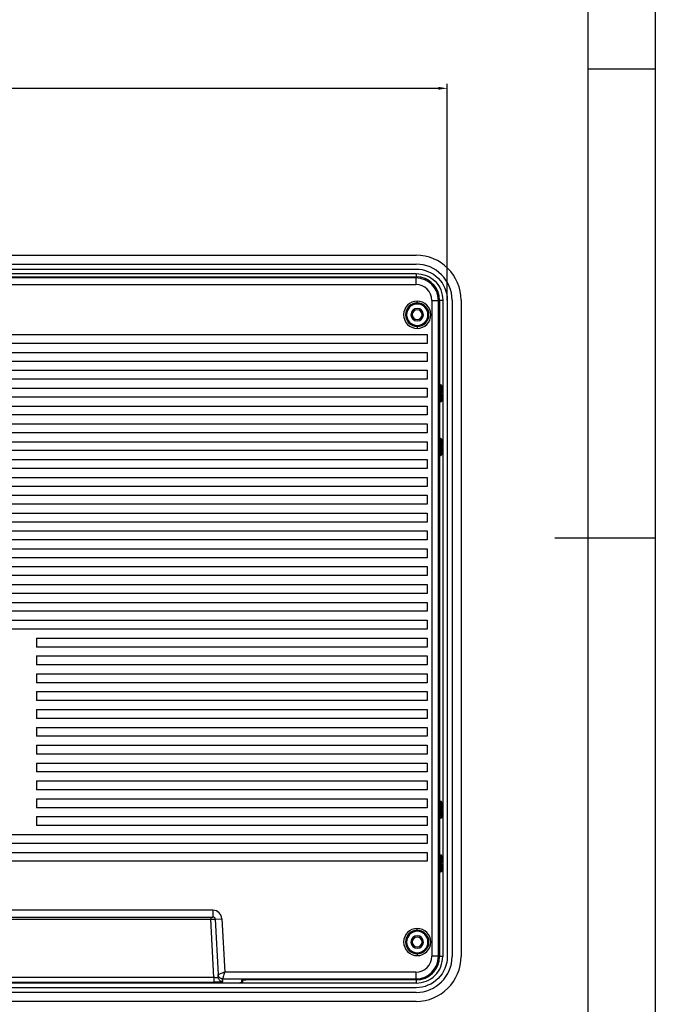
# Model space of a CAD drawing. Header units: millimetres. Extents: x -1063 to 345, y 512 to 8005.
# Tile 396 of 397: x -314 to -172, y 7585 to 7806. Entities that reach past the tile are written whole.
import ezdxf

# ---------------------------------------------------------------- set-up
doc = ezdxf.new("R2010")
doc.units = ezdxf.units.MM
doc.header["$LTSCALE"] = 5
doc.header["$PDSIZE"] = -1
doc.layers.add('标注线', color=3, linetype='Continuous')
doc.dimstyles.new('ISO-25$0', dxfattribs={"dimtxt": 7, "dimasz": 1.5, "dimexe": 0.3, "dimexo": 0.2, "dimgap": 0.2, "dimtad": 0, "dimzin": 1, "dimdsep": 46, "dimtxsty": 'Standard', "dimcen": 0.5, "dimadec": 0, "dimazin": 0, "dimtp": 1.2, "dimtm": 1.2, "dimtfac": 1, "dimtmove": 0, "dimatfit": 3, "dimfxl": 1, "dimtolj": 1, "dimarcsym": 0})

# ---------------------------------------------------------------- blocks, each defined once
blk = doc.blocks.new('*D805')
at = {"color": 0, "lineweight": -2}
for p, q in [((-472.41, 7743.01), (-472.41, 7791.49)), ((-218.41, 7743.01), (-218.41, 7791.49)), ((-470.41, 7790.49), (-220.41, 7790.49))]:
    blk.add_line(p, q, dxfattribs=at)
at = {"color": 0}
for points in [[(-470.41, 7790.82), (-470.41, 7790.16), (-472.41, 7790.49)], [(-220.41, 7790.82), (-220.41, 7790.16), (-218.41, 7790.49)]]:
    blk.add_solid(points, dxfattribs=at)
at = {"layer": 'Defpoints', "color": 0}
for p in [(-218.41, 7790.49), (-472.41, 7743.01), (-218.41, 7743.01)]:
    blk.add_point(p, dxfattribs=at)
at = {"color": 0, "insert": (-345.41, 7796.45), "char_height": 3.5, "attachment_point": 5}
blk.add_mtext('254,0\\S+1,0^  0,0;', dxfattribs=at)

msp = doc.modelspace()

# ---------------------------------------------------------------- linework, layer by layer
at = {"color": 0, "linetype": 'Continuous', "lineweight": 25}
for p, q in [((-465.41, 7753.09), (-225.41, 7753.09)), ((-465.41, 7751.09), (-225.41, 7751.09)), ((-465.41, 7749.02), (-225.41, 7749.02)), ((-225.41, 7749.02), (-225.41, 7748.28)), ((-465.41, 7748.28), (-225.41, 7748.28)), ((-465.36, 7748.27), (-225.44, 7748.27)), ((-225.44, 7748.02), (-465.36, 7748.02)), ((-225.44, 7748.27), (-225.44, 7748.02)), ((-225.44, 7748.02), (-225.44, 7746.52)), ((-465.36, 7746.52), (-225.44, 7746.52)), ((-225.14, 7742.4), (-225.14, 7742.82)), ((-225.14, 7742.22), (-225.14, 7742.4)), ((-221.88, 7742.97), (-221.88, 7596.04)), ((-221.88, 7742.97), (-220.39, 7742.97)), ((-220.39, 7596.04), (-220.39, 7742.97)), ((-220.39, 7742.97), (-220.14, 7742.97)), ((-220.14, 7743.02), (-219.41, 7743.02)), ((-220.14, 7742.97), (-220.14, 7596.04)), ((-219.4, 7743.02), (-219.4, 7596.02)), ((-217.33, 7743.02), (-217.33, 7596.02)), ((-215.33, 7743.02), (-215.33, 7596.02)), ((-225.14, 7742.17), (-225.14, 7742.22)), ((-225.14, 7737.37), (-225.14, 7737.32)), ((-225.14, 7737.32), (-225.14, 7737.14)), ((-225.14, 7737.14), (-225.14, 7736.72)), ((-467.92, 7735.32), (-222.88, 7735.32)), ((-222.88, 7735.32), (-222.88, 7733.32)), ((-220.21, 7735.32), (-220.35, 7735.32)), ((-220.35, 7735.32), (-220.35, 7733.32)), ((-220.21, 7733.32), (-220.21, 7735.32)), ((-222.88, 7733.32), (-467.92, 7733.32)), ((-467.92, 7731.32), (-222.88, 7731.32)), ((-222.88, 7731.32), (-222.88, 7729.32)), ((-220.35, 7733.32), (-220.21, 7733.32)), ((-220.21, 7731.32), (-220.35, 7731.32)), ((-220.35, 7731.32), (-220.35, 7729.32)), ((-220.21, 7729.32), (-220.21, 7731.32)), ((-222.88, 7729.32), (-467.92, 7729.32)), ((-220.35, 7729.32), (-220.21, 7729.32)), ((-467.92, 7727.32), (-222.88, 7727.32)), ((-222.88, 7727.32), (-222.88, 7725.32)), ((-220.21, 7727.32), (-220.35, 7727.32)), ((-220.35, 7727.32), (-220.35, 7725.32)), ((-220.21, 7725.32), (-220.21, 7727.32)), ((-222.88, 7725.32), (-467.92, 7725.32)), ((-220.35, 7725.32), (-220.21, 7725.32)), ((-467.92, 7723.32), (-222.88, 7723.32)), ((-222.88, 7723.32), (-222.88, 7721.32)), ((-220.21, 7723.32), (-220.35, 7723.32)), ((-220.35, 7723.32), (-220.35, 7721.32)), ((-220.21, 7721.32), (-220.21, 7723.32)), ((-219.76, 7724.07), (-219.88, 7724.07)), ((-222.88, 7721.32), (-467.92, 7721.32)), ((-220.35, 7721.32), (-220.21, 7721.32)), ((-219.94, 7722.27), (-219.94, 7722.07)), ((-219.88, 7720.27), (-219.76, 7720.27)), ((-219.69, 7722.07), (-219.69, 7722.27)), ((-467.92, 7719.32), (-222.88, 7719.32)), ((-222.88, 7719.32), (-222.88, 7717.32)), ((-220.21, 7719.32), (-220.35, 7719.32)), ((-220.35, 7719.32), (-220.35, 7717.32)), ((-220.21, 7717.32), (-220.21, 7719.32)), ((-222.88, 7717.32), (-467.92, 7717.32)), ((-220.35, 7717.32), (-220.21, 7717.32)), ((-467.92, 7715.32), (-222.88, 7715.32)), ((-222.88, 7715.32), (-222.88, 7713.32)), ((-220.21, 7715.32), (-220.35, 7715.32)), ((-220.35, 7715.32), (-220.35, 7713.32)), ((-220.21, 7713.32), (-220.21, 7715.32)), ((-222.88, 7713.32), (-467.92, 7713.32)), ((-220.35, 7713.32), (-220.21, 7713.32)), ((-219.76, 7712.07), (-219.88, 7712.07)), ((-467.92, 7711.32), (-222.88, 7711.32)), ((-222.88, 7709.32), (-467.92, 7709.32)), ((-222.88, 7711.32), (-222.88, 7709.32)), ((-220.21, 7711.32), (-220.35, 7711.32)), ((-220.35, 7711.32), (-220.35, 7709.32)), ((-220.35, 7709.32), (-220.21, 7709.32)), ((-220.21, 7709.32), (-220.21, 7711.32)), ((-219.94, 7710.27), (-219.94, 7710.07)), ((-219.69, 7710.07), (-219.69, 7710.27)), ((-467.92, 7707.32), (-222.88, 7707.32)), ((-222.88, 7707.32), (-222.88, 7705.32)), ((-220.21, 7707.32), (-220.35, 7707.32)), ((-220.35, 7707.32), (-220.35, 7705.32)), ((-220.21, 7705.32), (-220.21, 7707.32)), ((-219.88, 7708.27), (-219.76, 7708.27)), ((-222.88, 7705.32), (-467.92, 7705.32)), ((-220.35, 7705.32), (-220.21, 7705.32)), ((-467.92, 7703.32), (-222.88, 7703.32)), ((-222.88, 7703.32), (-222.88, 7701.32)), ((-220.21, 7703.32), (-220.35, 7703.32)), ((-220.35, 7703.32), (-220.35, 7701.32)), ((-220.21, 7701.32), (-220.21, 7703.32)), ((-222.88, 7701.32), (-467.92, 7701.32)), ((-220.35, 7701.32), (-220.21, 7701.32)), ((-467.92, 7699.32), (-222.88, 7699.32)), ((-222.88, 7699.32), (-222.88, 7697.32)), ((-220.21, 7699.32), (-220.35, 7699.32)), ((-220.35, 7699.32), (-220.35, 7697.32)), ((-220.21, 7697.32), (-220.21, 7699.32)), ((-222.88, 7697.32), (-467.92, 7697.32)), ((-220.35, 7697.32), (-220.21, 7697.32)), ((-467.92, 7695.32), (-222.88, 7695.32)), ((-222.88, 7695.32), (-222.88, 7693.32)), ((-220.21, 7695.32), (-220.35, 7695.32)), ((-220.35, 7695.32), (-220.35, 7693.32)), ((-220.21, 7693.32), (-220.21, 7695.32)), ((-222.88, 7693.32), (-467.92, 7693.32)), ((-220.35, 7693.32), (-220.21, 7693.32)), ((-467.92, 7691.32), (-222.88, 7691.32)), ((-222.88, 7689.32), (-467.92, 7689.32)), ((-222.88, 7691.32), (-222.88, 7689.32)), ((-220.21, 7691.32), (-220.35, 7691.32)), ((-220.35, 7691.32), (-220.35, 7689.32)), ((-220.35, 7689.32), (-220.21, 7689.32)), ((-220.21, 7689.32), (-220.21, 7691.32)), ((-467.92, 7687.33), (-222.88, 7687.33)), ((-222.88, 7687.33), (-222.88, 7685.33)), ((-220.21, 7687.33), (-220.35, 7687.33)), ((-220.35, 7687.33), (-220.35, 7685.33)), ((-220.21, 7685.33), (-220.21, 7687.33)), ((-222.88, 7685.33), (-467.92, 7685.33)), ((-220.35, 7685.33), (-220.21, 7685.33)), ((-467.92, 7683.33), (-222.88, 7683.33)), ((-274.66, 7683.28), (-274.7, 7683.33)), ((-274.44, 7683.33), (-274.39, 7683.28)), ((-272.37, 7683.28), (-272.32, 7683.33)), ((-272.06, 7683.33), (-272.1, 7683.28)), ((-222.88, 7683.33), (-222.88, 7681.33)), ((-220.21, 7683.33), (-220.35, 7683.33)), ((-220.35, 7683.33), (-220.35, 7681.33)), ((-220.21, 7681.33), (-220.21, 7683.33)), ((-222.88, 7681.33), (-467.92, 7681.33)), ((-220.35, 7681.33), (-220.21, 7681.33)), ((-467.92, 7679.33), (-222.88, 7679.33)), ((-222.88, 7679.33), (-222.88, 7677.33)), ((-220.21, 7679.33), (-220.35, 7679.33)), ((-220.35, 7679.33), (-220.35, 7677.33)), ((-220.21, 7677.33), (-220.21, 7679.33)), ((-222.88, 7677.33), (-467.92, 7677.33)), ((-220.35, 7677.33), (-220.21, 7677.33)), ((-467.92, 7675.33), (-222.88, 7675.33)), ((-222.88, 7675.33), (-222.88, 7673.33)), ((-220.21, 7675.33), (-220.35, 7675.33)), ((-220.35, 7675.33), (-220.35, 7673.33)), ((-220.21, 7673.33), (-220.21, 7675.33)), ((-222.88, 7673.33), (-467.92, 7673.33)), ((-220.35, 7673.33), (-220.21, 7673.33)), ((-340.4, 7671.33), (-222.88, 7671.33)), ((-222.88, 7671.33), (-222.88, 7669.33)), ((-220.21, 7671.33), (-220.35, 7671.33)), ((-220.35, 7671.33), (-220.35, 7669.33)), ((-220.21, 7669.33), (-220.21, 7671.33)), ((-222.88, 7669.33), (-340.4, 7669.33)), ((-310.4, 7667.33), (-222.88, 7667.33)), ((-310.4, 7667.33), (-310.4, 7665.33)), ((-222.88, 7667.33), (-222.88, 7665.33)), ((-220.35, 7669.33), (-220.21, 7669.33)), ((-220.21, 7667.33), (-220.35, 7667.33)), ((-220.35, 7667.33), (-220.35, 7665.33)), ((-220.21, 7665.33), (-220.21, 7667.33)), ((-222.88, 7665.33), (-310.4, 7665.33)), ((-220.35, 7665.33), (-220.21, 7665.33)), ((-310.4, 7663.33), (-222.88, 7663.33)), ((-310.4, 7663.33), (-310.4, 7661.33)), ((-222.88, 7663.33), (-222.88, 7661.33)), ((-220.21, 7663.33), (-220.35, 7663.33)), ((-220.35, 7663.33), (-220.35, 7661.33)), ((-220.21, 7661.33), (-220.21, 7663.33)), ((-222.88, 7661.33), (-310.4, 7661.33)), ((-220.35, 7661.33), (-220.21, 7661.33)), ((-310.4, 7659.33), (-222.88, 7659.33)), ((-310.4, 7659.33), (-310.4, 7657.33)), ((-222.88, 7659.33), (-222.88, 7657.33)), ((-220.21, 7659.33), (-220.35, 7659.33)), ((-220.35, 7659.33), (-220.35, 7657.33)), ((-220.21, 7657.33), (-220.21, 7659.33)), ((-222.88, 7657.33), (-310.4, 7657.33)), ((-220.35, 7657.33), (-220.21, 7657.33)), ((-310.4, 7655.33), (-222.88, 7655.33)), ((-310.4, 7655.33), (-310.4, 7653.33)), ((-222.88, 7655.33), (-222.88, 7653.33)), ((-220.21, 7655.33), (-220.35, 7655.33)), ((-220.35, 7655.33), (-220.35, 7653.33)), ((-220.21, 7653.33), (-220.21, 7655.33)), ((-222.88, 7653.33), (-310.4, 7653.33)), ((-220.35, 7653.33), (-220.21, 7653.33)), ((-310.4, 7651.33), (-222.88, 7651.33)), ((-310.4, 7651.33), (-310.4, 7649.33)), ((-222.88, 7651.33), (-222.88, 7649.33)), ((-220.21, 7651.33), (-220.35, 7651.33)), ((-220.35, 7651.33), (-220.35, 7649.33)), ((-220.21, 7649.33), (-220.21, 7651.33)), ((-222.88, 7649.33), (-310.4, 7649.33)), ((-220.35, 7649.33), (-220.21, 7649.33)), ((-310.4, 7647.33), (-222.88, 7647.33)), ((-310.4, 7647.33), (-310.4, 7645.33)), ((-222.88, 7645.33), (-310.4, 7645.33)), ((-222.88, 7647.33), (-222.88, 7645.33)), ((-220.21, 7647.33), (-220.35, 7647.33)), ((-220.35, 7647.33), (-220.35, 7645.33)), ((-220.35, 7645.33), (-220.21, 7645.33)), ((-220.21, 7645.33), (-220.21, 7647.33)), ((-310.4, 7643.33), (-222.88, 7643.33)), ((-310.4, 7643.33), (-310.4, 7641.33)), ((-222.88, 7643.33), (-222.88, 7641.33)), ((-220.21, 7643.33), (-220.35, 7643.33)), ((-220.35, 7643.33), (-220.35, 7641.33)), ((-220.21, 7641.33), (-220.21, 7643.33)), ((-222.88, 7641.33), (-310.4, 7641.33)), ((-220.35, 7641.33), (-220.21, 7641.33)), ((-310.4, 7639.33), (-222.88, 7639.33)), ((-310.4, 7639.33), (-310.4, 7637.33)), ((-222.88, 7639.33), (-222.88, 7637.33)), ((-220.21, 7639.33), (-220.35, 7639.33)), ((-220.35, 7639.33), (-220.35, 7637.33)), ((-220.21, 7637.33), (-220.21, 7639.33)), ((-222.88, 7637.33), (-310.4, 7637.33)), ((-220.35, 7637.33), (-220.21, 7637.33)), ((-310.4, 7635.33), (-222.88, 7635.33)), ((-310.4, 7635.33), (-310.4, 7633.33)), ((-222.88, 7635.33), (-222.88, 7633.33)), ((-220.21, 7635.33), (-220.35, 7635.33)), ((-220.35, 7635.33), (-220.35, 7633.33)), ((-220.21, 7633.33), (-220.21, 7635.33)), ((-222.88, 7633.33), (-310.4, 7633.33)), ((-220.35, 7633.33), (-220.21, 7633.33)), ((-310.4, 7631.33), (-222.88, 7631.33)), ((-310.4, 7631.33), (-310.4, 7629.33)), ((-222.88, 7631.33), (-222.88, 7629.33)), ((-220.21, 7631.33), (-220.35, 7631.33)), ((-220.35, 7631.33), (-220.35, 7629.33)), ((-220.21, 7629.33), (-220.21, 7631.33)), ((-219.76, 7630.76), (-219.88, 7630.76)), ((-222.88, 7629.33), (-310.4, 7629.33)), ((-220.35, 7629.33), (-220.21, 7629.33)), ((-219.94, 7628.96), (-219.94, 7628.76)), ((-219.69, 7628.76), (-219.69, 7628.96)), ((-310.4, 7627.33), (-222.88, 7627.33)), ((-310.4, 7627.33), (-310.4, 7625.33)), ((-222.88, 7625.33), (-310.4, 7625.33)), ((-222.88, 7627.33), (-222.88, 7625.33)), ((-220.21, 7627.33), (-220.35, 7627.33)), ((-220.35, 7627.33), (-220.35, 7625.33)), ((-220.35, 7625.33), (-220.21, 7625.33)), ((-220.21, 7625.33), (-220.21, 7627.33)), ((-219.88, 7626.96), (-219.76, 7626.96)), ((-467.92, 7623.33), (-222.88, 7623.33)), ((-222.88, 7623.33), (-222.88, 7621.33)), ((-220.21, 7623.33), (-220.35, 7623.33)), ((-220.35, 7623.33), (-220.35, 7621.33)), ((-220.21, 7621.33), (-220.21, 7623.33)), ((-222.88, 7621.33), (-467.92, 7621.33)), ((-220.35, 7621.33), (-220.21, 7621.33)), ((-467.92, 7619.33), (-222.88, 7619.33)), ((-222.88, 7619.33), (-222.88, 7617.33)), ((-220.21, 7619.33), (-220.35, 7619.33)), ((-220.35, 7619.33), (-220.35, 7617.33)), ((-220.21, 7617.33), (-220.21, 7619.33)), ((-219.76, 7618.76), (-219.88, 7618.76)), ((-222.88, 7617.33), (-467.92, 7617.33)), ((-220.35, 7617.33), (-220.21, 7617.33)), ((-219.94, 7616.96), (-219.94, 7616.76)), ((-219.69, 7616.76), (-219.69, 7616.96)), ((-219.88, 7614.96), (-219.76, 7614.96)), ((-270.88, 7606.34), (-419.92, 7606.34)), ((-419.92, 7604.84), (-270.88, 7604.84)), ((-330.46, 7604.34), (-271.38, 7604.34)), ((-270.69, 7591.26), (-271.38, 7604.34)), ((-270.38, 7604.37), (-268.88, 7604.44)), ((-270.38, 7604.37), (-269.73, 7591.94)), ((-268.88, 7604.44), (-268.25, 7592.49)), ((-225.14, 7601.87), (-225.14, 7602.29)), ((-225.14, 7601.69), (-225.14, 7601.87)), ((-225.14, 7601.64), (-225.14, 7601.69)), ((-225.14, 7596.84), (-225.14, 7596.79)), ((-225.14, 7596.79), (-225.14, 7596.61)), ((-225.14, 7596.61), (-225.14, 7596.19)), ((-220.39, 7596.04), (-221.88, 7596.04)), ((-220.14, 7596.04), (-220.39, 7596.04)), ((-219.41, 7596.02), (-220.14, 7596.02)), ((-225.44, 7592.49), (-268.25, 7592.49)), ((-225.44, 7592.49), (-225.44, 7590.99)), ((-425.33, 7590.12), (-265.52, 7590.12)), ((-270.69, 7591.26), (-420.11, 7591.26)), ((-420.11, 7590.27), (-270.69, 7590.27)), ((-269.68, 7591.76), (-269.73, 7591.94)), ((-269.73, 7591.94), (-269.73, 7591.94)), ((-269.68, 7591.76), (-269.73, 7591.94)), ((-269.69, 7591.28), (-269.73, 7591.94)), ((-269.69, 7591.28), (-269.73, 7591.27)), ((-269.63, 7591.01), (-269.69, 7591.28)), ((-268.69, 7590.34), (-268.73, 7590.99)), ((-268.72, 7590.99), (-225.44, 7590.99)), ((-264.52, 7590.71), (-264.52, 7590.16)), ((-264.22, 7590.17), (-264.24, 7590.73)), ((-264.22, 7590.17), (-264.22, 7590.72)), ((-225.44, 7590.74), (-263.54, 7590.74)), ((-225.44, 7590.99), (-225.44, 7590.74)), ((-225.41, 7590.74), (-225.41, 7590.02)), ((-265.47, 7590.01), (-465.41, 7590.01)), ((-225.41, 7587.94), (-465.41, 7587.94)), ((-225.41, 7590.01), (-265.47, 7590.01)), ((-225.41, 7585.94), (-465.41, 7585.94))]:
    msp.add_line(p, q, dxfattribs=at)
at = {"color": 1, "lineweight": 30}
msp.add_lwpolyline([(-465.41, 7750.01), (-225.41, 7750.01, -0.414214), (-218.41, 7743.01), (-218.41, 7596.01, -0.414214), (-225.41, 7589.01), (-465.41, 7589.01, -0.414214), (-472.41, 7596.01), (-472.41, 7743.01, -0.414214)], format="xyb", close=True, dxfattribs=at)
at = {"color": 0, "linetype": 'Continuous', "lineweight": 25, "flags": 128}
msp.add_lwpolyline([(-270.88, 7606.34), (-270.88, 7606.05), (-270.88, 7605.77), (-270.88, 7605.51), (-270.88, 7605.28), (-270.88, 7605.09), (-270.88, 7604.95), (-270.88, 7604.87), (-270.88, 7604.84)], dxfattribs=at)
at = {"color": 0, "linetype": 'Continuous', "lineweight": 25}
for centre, radius, start, end in [((-225.41, 7743.02), 10.08, 0, 90), ((-225.41, 7743.02), 8.08, 0, 90), ((-225.44, 7742.97), 5.3, 0, 90), ((-225.44, 7742.97), 5.05, 0, 90), ((-225.41, 7743.02), 5.26, 8.9631, 90), ((-225.44, 7742.97), 3.55, 0, 90), ((-225.14, 7739.77), 3.05, 90, 270), ((-225.14, 7739.77), 2.63, 90, 270), ((-225.14, 7739.77), 3.05, 270, 90), ((-225.14, 7739.77), 2.63, 270, 90), ((-225.14, 7739.77), 2.45, 90, 270), ((-225.14, 7739.77), 2.4, 90, 270), ((-225.14, 7739.77), 1.4, 90, 270), ((-225.16, 7739.77), 1.1, 90, 270), ((-225.16, 7739.77), 1.1, 270, 90), ((-225.14, 7739.77), 2.45, 270, 90), ((-225.14, 7739.77), 2.4, 270, 90), ((-225.14, 7739.77), 1.4, 270, 90), ((-270.88, 7604.34), 2, 3, 90), ((-270.88, 7604.34), 0.5, 3, 89.9996), ((-225.14, 7599.24), 3.05, 90, 270), ((-225.14, 7599.24), 2.63, 90, 270), ((-225.14, 7599.24), 2.45, 90, 270), ((-225.14, 7599.24), 2.4, 90, 270), ((-225.14, 7599.24), 3.05, 270, 90), ((-225.14, 7599.24), 2.63, 270, 90), ((-225.14, 7599.24), 2.45, 270, 90), ((-225.14, 7599.24), 2.4, 270, 90), ((-225.14, 7599.24), 1.4, 90, 270), ((-225.16, 7599.26), 1.1, 90, 270), ((-225.16, 7599.26), 1.1, 270, 90), ((-225.14, 7599.24), 1.4, 270, 90), ((-225.44, 7596.04), 3.55, 270, 360), ((-225.44, 7596.04), 5.05, 270, 0), ((-225.44, 7596.04), 5.3, 270, 0), ((-225.41, 7596.02), 10.08, 270, 0), ((-225.41, 7596.02), 8.08, 270, 0), ((-225.41, 7596.02), 5.26, 298.241, 339.1118)]:
    msp.add_arc(centre, radius, start, end, dxfattribs=at)
msp.add_ellipse((-265.22, 7590.17), major_axis=(1, 0), ratio=0.034899, start_param=5.468061, end_param=6.283187, dxfattribs=at)
for points in [[(-225.41, 7749.02), (-224.62, 7748.93), (-223.05, 7748.75), (-221.06, 7747.36), (-219.67, 7745.38), (-219.49, 7743.8), (-219.4, 7743.02)], [(-225.41, 7590.02), (-224.62, 7590.11), (-223.05, 7590.29), (-221.07, 7591.67), (-219.68, 7593.66), (-219.5, 7595.23), (-219.41, 7596.02)], [(-270.69, 7591.26), (-270.69, 7591.14), (-270.69, 7590.88), (-270.69, 7590.55), (-270.69, 7590.32), (-270.69, 7590.28), (-270.69, 7590.27)]]:
    msp.add_open_spline(points, degree=3, dxfattribs=at)
for points, knots in [([(-219.94, 7722.27), (-219.94, 7722.53), (-219.94, 7723.06), (-219.92, 7723.65), (-219.9, 7724.01), (-219.89, 7724.05), (-219.88, 7724.07)], [0, 0, 0, 0, 0.279536, 0.559139, 0.779549, 1, 1, 1, 1]), ([(-219.76, 7724.07), (-219.76, 7723.96), (-219.78, 7723.79), (-219.88, 7723.66), (-219.92, 7723.61)], [0, 0, 0, 0, 0.627914, 1, 1, 1, 1]), ([(-219.76, 7724.07), (-219.75, 7724.04), (-219.73, 7723.97), (-219.71, 7723.49), (-219.7, 7722.89), (-219.69, 7722.48), (-219.69, 7722.27)], [0, 0, 0, 0, 0.279689, 0.559335, 0.779676, 1, 1, 1, 1]), ([(-219.88, 7720.27), (-219.89, 7720.3), (-219.91, 7720.37), (-219.93, 7720.85), (-219.94, 7721.45), (-219.94, 7721.86), (-219.94, 7722.07)], [0, 0, 0, 0, 0.279689, 0.559335, 0.779676, 1, 1, 1, 1]), ([(-219.92, 7720.73), (-219.88, 7720.68), (-219.78, 7720.55), (-219.76, 7720.38), (-219.76, 7720.27)], [0, 0, 0, 0, 0.368213, 1, 1, 1, 1]), ([(-219.79, 7722.27), (-219.78, 7722.27), (-219.71, 7722.27), (-219.7, 7722.27), (-219.69, 7722.27)], [0, 0, 0, 0, 0.128338, 1, 1, 1, 1]), ([(-219.69, 7722.07), (-219.69, 7721.8), (-219.7, 7721.28), (-219.71, 7720.69), (-219.73, 7720.33), (-219.75, 7720.29), (-219.76, 7720.27)], [0, 0, 0, 0, 0.2795355, 0.5591393, 0.7795488, 1, 1, 1, 1]), ([(-219.94, 7710.27), (-219.94, 7710.53), (-219.94, 7711.06), (-219.92, 7711.65), (-219.9, 7712.01), (-219.89, 7712.05), (-219.88, 7712.07)], [0, 0, 0, 0, 0.279536, 0.559139, 0.779549, 1, 1, 1, 1]), ([(-219.76, 7712.07), (-219.76, 7711.96), (-219.78, 7711.79), (-219.88, 7711.66), (-219.92, 7711.61)], [0, 0, 0, 0, 0.627914, 1, 1, 1, 1]), ([(-219.76, 7712.07), (-219.75, 7712.04), (-219.73, 7711.97), (-219.71, 7711.49), (-219.7, 7710.89), (-219.69, 7710.48), (-219.69, 7710.27)], [0, 0, 0, 0, 0.279689, 0.559335, 0.779676, 1, 1, 1, 1]), ([(-219.88, 7708.27), (-219.89, 7708.3), (-219.91, 7708.37), (-219.93, 7708.85), (-219.94, 7709.45), (-219.94, 7709.86), (-219.94, 7710.07)], [0, 0, 0, 0, 0.279689, 0.559335, 0.779676, 1, 1, 1, 1]), ([(-219.79, 7710.27), (-219.78, 7710.27), (-219.71, 7710.27), (-219.7, 7710.27), (-219.69, 7710.27)], [0, 0, 0, 0, 0.128338, 1, 1, 1, 1]), ([(-219.69, 7710.07), (-219.69, 7709.8), (-219.7, 7709.28), (-219.71, 7708.69), (-219.73, 7708.33), (-219.75, 7708.29), (-219.76, 7708.27)], [0, 0, 0, 0, 0.2795355, 0.5591393, 0.7795488, 1, 1, 1, 1]), ([(-219.92, 7708.73), (-219.88, 7708.68), (-219.78, 7708.55), (-219.76, 7708.38), (-219.76, 7708.27)], [0, 0, 0, 0, 0.368213, 1, 1, 1, 1]), ([(-219.94, 7628.96), (-219.94, 7629.23), (-219.94, 7629.76), (-219.92, 7630.35), (-219.9, 7630.7), (-219.89, 7630.74), (-219.88, 7630.76)], [0, 0, 0, 0, 0.279536, 0.559139, 0.779549, 1, 1, 1, 1]), ([(-219.76, 7630.76), (-219.76, 7630.66), (-219.78, 7630.49), (-219.88, 7630.35), (-219.92, 7630.3)], [0, 0, 0, 0, 0.627914, 1, 1, 1, 1]), ([(-219.76, 7630.76), (-219.75, 7630.73), (-219.73, 7630.66), (-219.71, 7630.18), (-219.7, 7629.59), (-219.69, 7629.17), (-219.69, 7628.96)], [0, 0, 0, 0, 0.2796892, 0.5593349, 0.7796756, 1, 1, 1, 1]), ([(-219.88, 7626.96), (-219.89, 7627), (-219.91, 7627.07), (-219.93, 7627.55), (-219.94, 7628.14), (-219.94, 7628.56), (-219.94, 7628.76)], [0, 0, 0, 0, 0.279689, 0.559335, 0.779676, 1, 1, 1, 1]), ([(-219.79, 7628.96), (-219.78, 7628.96), (-219.71, 7628.96), (-219.7, 7628.96), (-219.69, 7628.96)], [0, 0, 0, 0, 0.128338, 1, 1, 1, 1]), ([(-219.69, 7628.76), (-219.69, 7628.5), (-219.7, 7627.97), (-219.71, 7627.38), (-219.73, 7627.03), (-219.75, 7626.98), (-219.76, 7626.96)], [0, 0, 0, 0, 0.279535, 0.559139, 0.779549, 1, 1, 1, 1]), ([(-219.92, 7627.42), (-219.88, 7627.37), (-219.78, 7627.24), (-219.76, 7627.07), (-219.76, 7626.96)], [0, 0, 0, 0, 0.368213, 1, 1, 1, 1]), ([(-219.94, 7616.96), (-219.94, 7617.23), (-219.94, 7617.76), (-219.92, 7618.35), (-219.9, 7618.7), (-219.89, 7618.74), (-219.88, 7618.76)], [0, 0, 0, 0, 0.279536, 0.559139, 0.779549, 1, 1, 1, 1]), ([(-219.76, 7618.76), (-219.76, 7618.66), (-219.78, 7618.49), (-219.88, 7618.35), (-219.92, 7618.3)], [0, 0, 0, 0, 0.627914, 1, 1, 1, 1]), ([(-219.76, 7618.76), (-219.75, 7618.73), (-219.73, 7618.66), (-219.71, 7618.18), (-219.7, 7617.59), (-219.69, 7617.17), (-219.69, 7616.96)], [0, 0, 0, 0, 0.279689, 0.559335, 0.779676, 1, 1, 1, 1]), ([(-219.99, 7616.96), (-219.97, 7616.96), (-219.87, 7616.96), (-219.74, 7616.96), (-219.71, 7616.96), (-219.69, 7616.96)], [0, 0, 0, 0, 0.097498, 0.548749, 1, 1, 1, 1]), ([(-219.88, 7614.96), (-219.89, 7615), (-219.91, 7615.07), (-219.93, 7615.55), (-219.94, 7616.14), (-219.94, 7616.56), (-219.94, 7616.76)], [0, 0, 0, 0, 0.279689, 0.559335, 0.779676, 1, 1, 1, 1]), ([(-219.69, 7616.76), (-219.69, 7616.5), (-219.7, 7615.97), (-219.71, 7615.38), (-219.73, 7615.03), (-219.75, 7614.98), (-219.76, 7614.96)], [0, 0, 0, 0, 0.2795355, 0.5591393, 0.7795488, 1, 1, 1, 1]), ([(-219.92, 7615.42), (-219.88, 7615.37), (-219.78, 7615.24), (-219.76, 7615.07), (-219.76, 7614.96)], [0, 0, 0, 0, 0.368213, 1, 1, 1, 1]), ([(-271.38, 7604.8), (-271.38, 7604.8), (-271.38, 7604.79), (-271.38, 7604.7), (-271.38, 7604.54), (-271.38, 7604.41), (-271.38, 7604.34)], [0, 0, 0, 0, 0.013951, 0.342634, 0.671317, 1, 1, 1, 1]), ([(-271.38, 7604.34), (-271.25, 7604.34), (-270.98, 7604.35), (-270.65, 7604.36), (-270.42, 7604.36), (-270.39, 7604.36), (-270.38, 7604.37)], [0, 0, 0, 0, 0.25, 0.500002, 0.750003, 1, 1, 1, 1]), ([(-268.25, 7592.49), (-268.44, 7592.42), (-268.81, 7592.28), (-269.29, 7592.11), (-269.57, 7592), (-269.7, 7591.95), (-269.72, 7591.94), (-269.73, 7591.94)], [0, 0, 0, 0, 0.249838, 0.499631, 0.749283, 0.874623, 1, 1, 1, 1]), ([(-268.25, 7592.49), (-268.31, 7592.3), (-268.43, 7591.93), (-268.58, 7591.43), (-268.67, 7591.15), (-268.72, 7591.02), (-268.72, 7591), (-268.73, 7590.99)], [0, 0, 0, 0, 0.249781, 0.499519, 0.749162, 0.874511, 1, 1, 1, 1]), ([(-269.73, 7591.27), (-269.74, 7591.27), (-269.76, 7591.26), (-269.97, 7591.25), (-270.3, 7591.25), (-270.56, 7591.26), (-270.69, 7591.26)], [0, 0, 0, 0, 0.148512, 0.432346, 0.716151, 1, 1, 1, 1]), ([(-268.7, 7590.33), (-268.71, 7590.33), (-268.73, 7590.32), (-268.9, 7590.3), (-269.27, 7590.28), (-269.81, 7590.27), (-270.31, 7590.27), (-270.56, 7590.27), (-270.69, 7590.27)], [0, 0, 0, 0, 0.125344, 0.250407, 0.500077, 0.749546, 0.874678, 1, 1, 1, 1]), ([(-268.73, 7590.99), (-268.85, 7591), (-269.1, 7591.03), (-269.43, 7591.25), (-269.64, 7591.51), (-269.67, 7591.7), (-269.68, 7591.76)], [0, 0, 0, 0, 0.273592, 0.568113, 0.862632, 1, 1, 1, 1]), ([(-268.73, 7590.99), (-268.85, 7591), (-269.11, 7591.03), (-269.43, 7591.25), (-269.63, 7591.51), (-269.67, 7591.69), (-269.68, 7591.76)], [0, 0, 0, 0, 0.284045, 0.56839, 0.852332, 1, 1, 1, 1]), ([(-268.69, 7590.34), (-268.82, 7590.35), (-269.07, 7590.38), (-269.39, 7590.6), (-269.59, 7590.82), (-269.62, 7590.98), (-269.63, 7591.01)], [0, 0, 0, 0, 0.306843, 0.613686, 0.920529, 1, 1, 1, 1]), ([(-265.52, 7590.12), (-265.41, 7590.12), (-265.21, 7590.13), (-264.95, 7590.13), (-264.74, 7590.14), (-264.55, 7590.15), (-264.53, 7590.16), (-264.52, 7590.16)], [0, 0, 0, 0, 0.20944, 0.386072, 0.554436, 0.757998, 1, 1, 1, 1]), ([(-264.52, 7590.71), (-264.52, 7590.71), (-264.51, 7590.71), (-264.43, 7590.72), (-264.25, 7590.73), (-263.98, 7590.74), (-263.73, 7590.74), (-263.6, 7590.74), (-263.53, 7590.74)], [0, 0, 0, 0, 0.12539, 0.250659, 0.5, 0.749342, 0.874615, 1, 1, 1, 1])]:
    msp.add_open_spline(points, degree=3, knots=knots, dxfattribs=at)
at = {"layer": '标注线', "color": 0}
for points in [[(-171.83, 8004.92), (-171.83, 7374.49), (-1063.42, 7374.49), (-1063.42, 8004.92)], [(-1048.41, 7989.91), (-1048.41, 7389.5), (-186.84, 7389.5), (-186.84, 7989.91)]]:
    msp.add_lwpolyline(points, close=True, dxfattribs=at)
for points in [[(-171.83, 7794.78), (-186.84, 7794.78)], [(-171.83, 7689.71), (-194.34, 7689.71)]]:
    msp.add_lwpolyline(points, dxfattribs=at)

# ---------------------------------------------------------------- dimensions: what is measured, and where the dimension line sits
at = {"color": 0}
dim = msp.add_linear_dim(base=(-218.41, 7790.49), p1=(-472.41, 7743.01), p2=(-218.41, 7743.01), dimstyle='ISO-25$0', override={"dimtxt": 3.5, "dimasz": 2, "dimexe": 1, "dimexo": 0, "dimgap": 1, "dimtad": 1, "dimtih": 1, "dimtoh": 1, "dimdec": 1, "dimzin": 0, "dimdsep": 44, "dimpost": '<>', "dimcen": 2.5, "dimadec": 2, "dimtol": 1, "dimtp": 1, "dimtm": 0, "dimtdec": 1, "dimtolj": 0, "dimtzin": 0}, dxfattribs=at)
dim.commit()
dim.dimension.update_dxf_attribs({"geometry": '*D805', "text_midpoint": (-345.41, 7796.45)})

doc.saveas('drawing.dxf')
